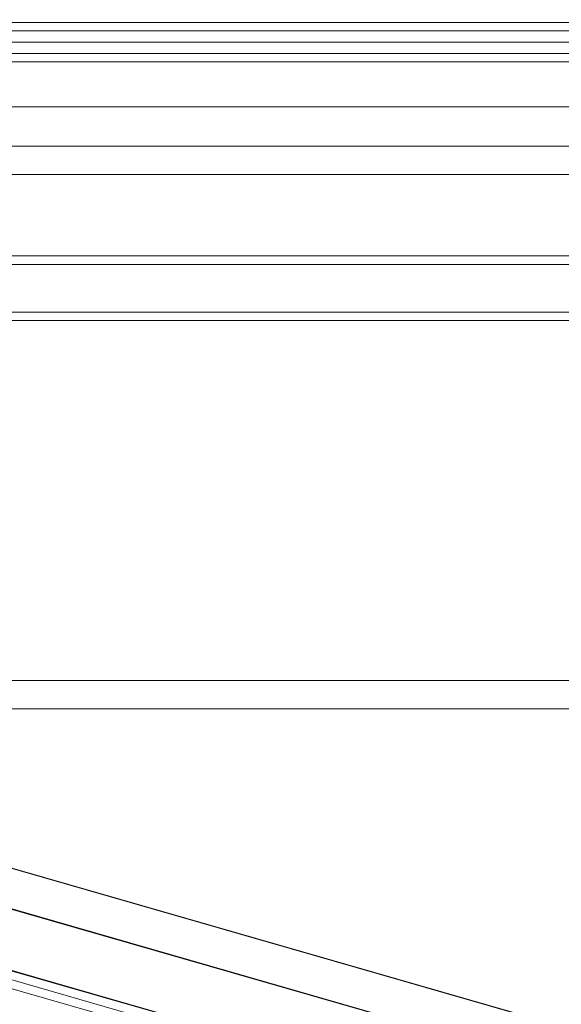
# Model space of a CAD drawing. Header units: millimetres. Extents: x -2233 to 61924, y -68080 to 6847.
# Tile 754 of 1022: x 25286 to 25478, y 945 to 1295. Entities that reach past the tile are written whole.
import ezdxf

# ---------------------------------------------------------------- set-up
doc = ezdxf.new("R2010")
doc.units = ezdxf.units.MM
for name, color, linetype, lineweight in [('COTAS_P', 1, 'Continuous', 0), ('lateral_briquetadora', 7, 'Continuous', 0), ('lateral_C05', 7, 'Continuous', 0), ('lateral_C10', 7, 'Continuous', 0)]:
    doc.layers.add(name, color=color, linetype=linetype, lineweight=lineweight)
doc.dimstyles.new('R19_100', dxfattribs={"dimtxt": 250, "dimasz": 150, "dimexe": 150, "dimexo": 80, "dimgap": 100, "dimtad": 1, "dimtih": 1, "dimtoh": 1, "dimdsep": 46, "dimcen": 0.09, "dimadec": 0, "dimazin": 0, "dimtfac": 1, "dimtdec": 4, "dimtofl": 0, "dimtmove": 0, "dimatfit": 3, "dimfxl": 1, "dimtolj": 1, "dimtzin": 0, "dimarcsym": 0})

# ---------------------------------------------------------------- blocks, each defined once
blk = doc.blocks.new('DIM_R27_7')
at = {"layer": 'COTAS_P'}
for p, q in [((24250.07, 2141), (24400.07, 2186)), ((26750.07, 2141), (26600.07, 2186)), ((24250.07, 1241), (24250.07, 2141)), ((24250.07, 2141), (26750.07, 2141)), ((24250.07, 2141), (24400.07, 2096)), ((26750.07, 2141), (26600.07, 2096)), ((26750.07, 1241), (26750.07, 2141))]:
    blk.add_line(p, q, dxfattribs=at)
blk.add_text('2500 P', height=250, dxfattribs=at).set_placement((25500.07, 2241))

msp = doc.modelspace()

# ---------------------------------------------------------------- linework, layer by layer
at = {"layer": 'lateral_briquetadora'}
for p, q in [((23750.067, 1264), (25950.067, 1264)), ((24150.067, 1264), (25950.067, 1264)), ((23750.067, 1250), (25950.067, 1250)), ((23900.067, 1250), (25800.067, 1250)), ((24150.067, 1250), (25800.067, 1250)), ((23750.067, 1240), (25950.067, 1240)), ((23900.067, 1240), (25800.067, 1240)), ((23750.067, 1060), (25950.067, 1060)), ((23900.067, 1060), (25800.067, 1060)), ((23900.067, 1050), (25800.067, 1050))]:
    msp.add_line(p, q, dxfattribs=at)
at = {"layer": 'lateral_C05'}
for p, q in [((24250.067, 1294), (26750.067, 1294)), ((24310.067, 1294), (26690.067, 1294)), ((25466.821, 1294), (25466.831, 1294)), ((25466.831, 1294), (25466.848, 1294)), ((25466.848, 1294), (25466.872, 1294)), ((25466.872, 1294), (25466.903, 1294)), ((25466.903, 1294), (25466.94, 1294)), ((25466.94, 1294), (25466.983, 1294)), ((25466.983, 1294), (25467.033, 1294)), ((25467.033, 1294), (25467.09, 1294)), ((25467.09, 1294), (25467.152, 1294)), ((25467.152, 1294), (25467.221, 1294)), ((25467.221, 1294), (25467.295, 1294)), ((25467.295, 1294), (25467.375, 1294)), ((25467.375, 1294), (25467.461, 1294)), ((25467.461, 1294), (25467.552, 1294)), ((25467.552, 1294), (25467.647, 1294)), ((25467.647, 1294), (25467.748, 1294)), ((25467.748, 1294), (25467.853, 1294)), ((25467.853, 1294), (25467.962, 1294)), ((25467.962, 1294), (25468.075, 1294)), ((25468.075, 1294), (25468.192, 1294)), ((25468.192, 1294), (25468.313, 1294)), ((25468.313, 1294), (25468.436, 1294)), ((25468.436, 1294), (25468.563, 1294)), ((25468.563, 1294), (25468.692, 1294)), ((25468.692, 1294), (25468.823, 1294)), ((25468.823, 1294), (25468.956, 1294)), ((25468.956, 1294), (25469.09, 1294)), ((25469.09, 1294), (25469.226, 1294)), ((25469.226, 1294), (25469.362, 1294)), ((25469.362, 1294), (25469.499, 1294)), ((25469.499, 1294), (25469.636, 1294)), ((25469.636, 1294), (25469.773, 1294)), ((25469.773, 1294), (25469.909, 1294)), ((25469.909, 1294), (25470.045, 1294)), ((25470.045, 1294), (25470.179, 1294)), ((25470.179, 1294), (25470.312, 1294)), ((25470.312, 1294), (25470.443, 1294)), ((25470.443, 1294), (25470.572, 1294)), ((25470.572, 1294), (25470.699, 1294)), ((25470.699, 1294), (25470.822, 1294)), ((25470.822, 1294), (25470.942, 1294)), ((25470.942, 1294), (25471.059, 1294)), ((25471.059, 1294), (25471.173, 1294)), ((25471.173, 1294), (25471.282, 1294)), ((25471.282, 1294), (25471.387, 1294)), ((25471.387, 1294), (25471.488, 1294)), ((25471.488, 1294), (25471.583, 1294)), ((25471.583, 1294), (25471.674, 1294)), ((25471.674, 1294), (25471.76, 1294)), ((25471.76, 1294), (25471.84, 1294)), ((25471.84, 1294), (25471.914, 1294)), ((25471.914, 1294), (25471.983, 1294)), ((25471.983, 1294), (25472.045, 1294)), ((25472.045, 1294), (25472.102, 1294)), ((25472.102, 1294), (25472.152, 1294)), ((25472.152, 1294), (25472.195, 1294)), ((25472.195, 1294), (25472.232, 1294)), ((25472.232, 1294), (25472.263, 1294)), ((25472.263, 1294), (25472.287, 1294)), ((25472.287, 1294), (25472.304, 1294)), ((25472.304, 1294), (25472.314, 1294)), ((24250.067, 1291), (26750.067, 1291)), ((24310.067, 1291), (26690.067, 1291)), ((24900.317, 1291), (25499.567, 1291)), ((25462.576, 1291), (25462.591, 1291)), ((25462.591, 1291), (25462.613, 1291)), ((25462.613, 1291), (25462.643, 1291)), ((25462.643, 1291), (25462.68, 1291)), ((25462.68, 1291), (25462.724, 1291)), ((25462.724, 1291), (25462.775, 1291)), ((25462.775, 1291), (25462.833, 1291)), ((25462.833, 1291), (25462.898, 1291)), ((25462.898, 1291), (25462.969, 1291)), ((25462.969, 1291), (25463.047, 1291)), ((25463.047, 1291), (25463.132, 1291)), ((25463.132, 1291), (25463.222, 1291)), ((25463.222, 1291), (25463.318, 1291)), ((25463.318, 1291), (25463.42, 1291)), ((25463.42, 1291), (25463.527, 1291)), ((25463.527, 1291), (25463.639, 1291)), ((25463.639, 1291), (25463.756, 1291)), ((25463.756, 1291), (25463.878, 1291)), ((25463.878, 1291), (25464.003, 1291)), ((25464.003, 1291), (25464.133, 1291)), ((25464.133, 1291), (25464.266, 1291)), ((25464.266, 1291), (25464.402, 1291)), ((25464.402, 1291), (25464.541, 1291)), ((25464.448, 1291), (25464.461, 1291)), ((25464.471, 1291), (25464.454, 1291)), ((25464.461, 1291), (25464.481, 1291)), ((25464.495, 1291), (25464.471, 1291)), ((25464.481, 1291), (25464.509, 1291)), ((25464.527, 1291), (25464.495, 1291)), ((25464.509, 1291), (25464.544, 1291)), ((25464.566, 1291), (25464.527, 1291)), ((25464.541, 1291), (25464.683, 1291)), ((25464.544, 1291), (25464.586, 1291)), ((25464.612, 1291), (25464.566, 1291)), ((25464.586, 1291), (25464.635, 1291)), ((25464.665, 1291), (25464.612, 1291)), ((25464.635, 1291), (25464.692, 1291)), ((25464.725, 1291), (25464.665, 1291)), ((25464.683, 1291), (25464.827, 1291)), ((25464.692, 1291), (25464.755, 1291)), ((25464.792, 1291), (25464.725, 1291)), ((25464.755, 1291), (25464.825, 1291)), ((25464.865, 1291), (25464.792, 1291)), ((25464.901, 1291), (25464.825, 1291)), ((25464.827, 1291), (25464.973, 1291)), ((25464.945, 1291), (25464.865, 1291)), ((25469.151, 1291), (25464.901, 1291)), ((25465.03, 1291), (25464.945, 1291)), ((25464.973, 1291), (25465.12, 1291)), ((25465.122, 1291), (25465.03, 1291)), ((25465.12, 1291), (25465.269, 1291)), ((25465.22, 1291), (25465.122, 1291)), ((25465.323, 1291), (25465.22, 1291)), ((25465.269, 1291), (25465.418, 1291)), ((25465.432, 1291), (25465.323, 1291)), ((25465.567, 1291), (25465.418, 1291)), ((25465.545, 1291), (25465.432, 1291)), ((25465.663, 1291), (25465.545, 1291)), ((25473.567, 1291), (25465.567, 1291)), ((25465.786, 1291), (25465.663, 1291)), ((25465.913, 1291), (25465.786, 1291)), ((25466.043, 1291), (25465.913, 1291)), ((25466.177, 1291), (25466.043, 1291)), ((25466.314, 1291), (25466.177, 1291)), ((25466.454, 1291), (25466.314, 1291)), ((25466.597, 1291), (25466.454, 1291)), ((25466.741, 1291), (25466.597, 1291)), ((25466.888, 1291), (25466.741, 1291)), ((25466.821, 1291), (25466.831, 1291)), ((25466.831, 1291), (25466.848, 1291)), ((25466.848, 1291), (25466.872, 1291)), ((25466.872, 1291), (25466.903, 1291)), ((25467.035, 1291), (25466.888, 1291)), ((25466.903, 1291), (25466.94, 1291)), ((25466.94, 1291), (25466.983, 1291)), ((25466.983, 1291), (25467.033, 1291)), ((25467.033, 1291), (25467.09, 1291)), ((25467.184, 1291), (25467.035, 1291)), ((25467.09, 1291), (25467.152, 1291)), ((25467.152, 1291), (25467.221, 1291)), ((25467.333, 1291), (25467.184, 1291)), ((25467.221, 1291), (25467.295, 1291)), ((25467.295, 1291), (25467.375, 1291)), ((25467.483, 1291), (25467.333, 1291)), ((25467.375, 1291), (25467.461, 1291)), ((25467.461, 1291), (25467.552, 1291)), ((25467.632, 1291), (25467.483, 1291)), ((25467.552, 1291), (25467.647, 1291)), ((25467.781, 1291), (25467.632, 1291)), ((25467.647, 1291), (25467.748, 1291)), ((25467.748, 1291), (25467.853, 1291)), ((25467.929, 1291), (25467.781, 1291)), ((25467.853, 1291), (25467.962, 1291)), ((25468.076, 1291), (25467.929, 1291)), ((25467.962, 1291), (25468.075, 1291)), ((25468.075, 1291), (25468.192, 1291)), ((25468.222, 1291), (25468.076, 1291)), ((25468.192, 1291), (25468.313, 1291)), ((25468.365, 1291), (25468.222, 1291)), ((25468.313, 1291), (25468.436, 1291)), ((25468.506, 1291), (25468.365, 1291)), ((25468.436, 1291), (25468.563, 1291)), ((25468.645, 1291), (25468.506, 1291)), ((25468.563, 1291), (25468.692, 1291)), ((25468.78, 1291), (25468.645, 1291)), ((25468.692, 1291), (25468.823, 1291)), ((25468.912, 1291), (25468.78, 1291)), ((25468.823, 1291), (25468.956, 1291)), ((25469.041, 1291), (25468.912, 1291)), ((25468.956, 1291), (25469.09, 1291)), ((25469.166, 1291), (25469.041, 1291)), ((25469.09, 1291), (25469.226, 1291)), ((25469.151, 1291), (25469.233, 1291)), ((25469.286, 1291), (25469.166, 1291)), ((25469.226, 1291), (25469.362, 1291)), ((25469.233, 1291), (25469.321, 1291)), ((25469.402, 1291), (25469.286, 1291)), ((25469.321, 1291), (25469.415, 1291)), ((25469.362, 1291), (25469.499, 1291)), ((25469.512, 1291), (25469.402, 1291)), ((25469.415, 1291), (25469.515, 1291)), ((25469.499, 1291), (25469.636, 1291)), ((25469.618, 1291), (25469.512, 1291)), ((25469.515, 1291), (25469.62, 1291)), ((25469.718, 1291), (25469.618, 1291)), ((25469.62, 1291), (25469.73, 1291)), ((25469.636, 1291), (25469.773, 1291)), ((25469.813, 1291), (25469.718, 1291)), ((25469.73, 1291), (25469.845, 1291)), ((25469.773, 1291), (25469.909, 1291)), ((25469.902, 1291), (25469.813, 1291)), ((25469.845, 1291), (25469.965, 1291)), ((25469.984, 1291), (25469.902, 1291)), ((25469.909, 1291), (25470.045, 1291)), ((25469.965, 1291), (25470.089, 1291)), ((25469.984, 1291), (25474.234, 1291)), ((25470.045, 1291), (25470.179, 1291)), ((25470.089, 1291), (25470.217, 1291)), ((25470.179, 1291), (25470.312, 1291)), ((25470.217, 1291), (25470.348, 1291)), ((25470.312, 1291), (25470.443, 1291)), ((25470.348, 1291), (25470.483, 1291)), ((25470.443, 1291), (25470.572, 1291)), ((25470.483, 1291), (25470.621, 1291)), ((25470.572, 1291), (25470.699, 1291)), ((25470.621, 1291), (25470.761, 1291)), ((25470.699, 1291), (25470.822, 1291)), ((25470.761, 1291), (25470.904, 1291)), ((25470.822, 1291), (25470.942, 1291)), ((25470.904, 1291), (25471.048, 1291)), ((25470.942, 1291), (25471.059, 1291)), ((25471.048, 1291), (25471.194, 1291)), ((25471.059, 1291), (25471.173, 1291)), ((25471.173, 1291), (25471.282, 1291)), ((25471.194, 1291), (25471.342, 1291)), ((25471.282, 1291), (25471.387, 1291)), ((25471.342, 1291), (25471.49, 1291)), ((25471.387, 1291), (25471.488, 1291)), ((25471.488, 1291), (25471.583, 1291)), ((25471.49, 1291), (25471.639, 1291)), ((25471.583, 1291), (25471.674, 1291)), ((25471.639, 1291), (25471.788, 1291)), ((25471.674, 1291), (25471.76, 1291)), ((25471.76, 1291), (25471.84, 1291)), ((25471.788, 1291), (25471.937, 1291)), ((25471.84, 1291), (25471.914, 1291)), ((25471.914, 1291), (25471.983, 1291)), ((25471.937, 1291), (25472.085, 1291)), ((25471.983, 1291), (25472.045, 1291)), ((25472.045, 1291), (25472.102, 1291)), ((25472.085, 1291), (25472.232, 1291)), ((25472.102, 1291), (25472.152, 1291)), ((25472.152, 1291), (25472.195, 1291)), ((25472.195, 1291), (25472.232, 1291)), ((25472.232, 1291), (25472.378, 1291)), ((25472.232, 1291), (25472.263, 1291)), ((25472.263, 1291), (25472.287, 1291)), ((25472.287, 1291), (25472.304, 1291)), ((25472.304, 1291), (25472.314, 1291)), ((25472.378, 1291), (25472.522, 1291)), ((25472.522, 1291), (25472.664, 1291)), ((25472.664, 1291), (25472.803, 1291)), ((25472.803, 1291), (25472.94, 1291)), ((25472.94, 1291), (25473.074, 1291)), ((25473.074, 1291), (25473.205, 1291)), ((25473.205, 1291), (25473.331, 1291)), ((25473.331, 1291), (25473.454, 1291)), ((25473.454, 1291), (25473.572, 1291)), ((25473.567, 1291), (25473.715, 1291)), ((25473.572, 1291), (25473.686, 1291)), ((25473.686, 1291), (25473.795, 1291)), ((25473.715, 1291), (25473.862, 1291)), ((25473.795, 1291), (25473.898, 1291)), ((25473.862, 1291), (25474.008, 1291)), ((25473.898, 1291), (25473.997, 1291)), ((25473.997, 1291), (25474.089, 1291)), ((25474.008, 1291), (25474.153, 1291)), ((25474.089, 1291), (25474.176, 1291)), ((25474.153, 1291), (25474.296, 1291)), ((25474.176, 1291), (25474.256, 1291)), ((25474.234, 1291), (25474.306, 1291)), ((25474.256, 1291), (25474.33, 1291)), ((25474.296, 1291), (25474.438, 1291)), ((25474.372, 1291), (25474.306, 1291)), ((25474.33, 1291), (25474.398, 1291)), ((25474.432, 1291), (25474.372, 1291)), ((25474.398, 1291), (25474.459, 1291)), ((25474.486, 1291), (25474.432, 1291)), ((25474.438, 1291), (25474.578, 1291)), ((25474.459, 1291), (25474.513, 1291)), ((25474.534, 1291), (25474.486, 1291)), ((25474.513, 1291), (25474.56, 1291)), ((25474.576, 1291), (25474.534, 1291)), ((25474.56, 1291), (25474.6, 1291)), ((25474.611, 1291), (25474.576, 1291)), ((25474.578, 1291), (25474.716, 1291)), ((25474.6, 1291), (25474.633, 1291)), ((25474.64, 1291), (25474.611, 1291)), ((25474.633, 1291), (25474.659, 1291)), ((25474.663, 1291), (25474.64, 1291)), ((25474.679, 1291), (25474.663, 1291)), ((25474.678, 1291), (25474.689, 1291)), ((25474.716, 1291), (25474.85, 1291)), ((25474.85, 1291), (25474.982, 1291)), ((25474.982, 1291), (25475.11, 1291)), ((25475.11, 1291), (25475.234, 1291)), ((25475.234, 1291), (25475.355, 1291)), ((25475.355, 1291), (25475.471, 1291)), ((25475.582, 1291), (25475.471, 1291)), ((25475.689, 1291), (25475.582, 1291)), ((25475.79, 1291), (25475.689, 1291)), ((25475.887, 1291), (25475.79, 1291)), ((25475.977, 1291), (25475.887, 1291)), ((25476.062, 1291), (25475.977, 1291)), ((25476.141, 1291), (25476.062, 1291)), ((25476.213, 1291), (25476.141, 1291)), ((25476.279, 1291), (25476.213, 1291)), ((25476.339, 1291), (25476.279, 1291)), ((25476.392, 1291), (25476.339, 1291)), ((25476.438, 1291), (25476.392, 1291)), ((25476.478, 1291), (25476.438, 1291)), ((25476.51, 1291), (25476.478, 1291)), ((25476.535, 1291), (25476.51, 1291)), ((25476.553, 1291), (25476.535, 1291)), ((25476.564, 1291), (25476.553, 1291)), ((24300.067, 1287), (26700.067, 1287)), ((24900.317, 1287), (25499.567, 1287)), ((25462.576, 1287), (25462.591, 1287)), ((25462.591, 1287), (25462.613, 1287)), ((25462.613, 1287), (25462.643, 1287)), ((25462.643, 1287), (25462.68, 1287)), ((25462.68, 1287), (25462.724, 1287)), ((25462.724, 1287), (25462.775, 1287)), ((25462.775, 1287), (25462.833, 1287)), ((25462.833, 1287), (25462.898, 1287)), ((25462.898, 1287), (25462.969, 1287)), ((25462.969, 1287), (25463.047, 1287)), ((25463.047, 1287), (25463.132, 1287)), ((25463.132, 1287), (25463.222, 1287)), ((25463.222, 1287), (25463.318, 1287)), ((25463.318, 1287), (25463.42, 1287)), ((25463.42, 1287), (25463.527, 1287)), ((25463.527, 1287), (25463.639, 1287)), ((25463.639, 1287), (25463.756, 1287)), ((25463.756, 1287), (25463.878, 1287)), ((25463.878, 1287), (25464.003, 1287)), ((25464.003, 1287), (25464.133, 1287)), ((25464.133, 1287), (25464.266, 1287)), ((25464.266, 1287), (25464.402, 1287)), ((25464.402, 1287), (25464.541, 1287)), ((25464.448, 1287), (25464.461, 1287)), ((25464.471, 1287), (25464.454, 1287)), ((25464.461, 1287), (25464.481, 1287)), ((25464.495, 1287), (25464.471, 1287)), ((25464.481, 1287), (25464.509, 1287)), ((25464.527, 1287), (25464.495, 1287)), ((25464.509, 1287), (25464.544, 1287)), ((25464.566, 1287), (25464.527, 1287)), ((25464.541, 1287), (25464.683, 1287)), ((25464.544, 1287), (25464.586, 1287)), ((25464.612, 1287), (25464.566, 1287)), ((25464.586, 1287), (25464.635, 1287)), ((25464.665, 1287), (25464.612, 1287)), ((25464.635, 1287), (25464.692, 1287)), ((25464.725, 1287), (25464.665, 1287)), ((25464.683, 1287), (25464.827, 1287)), ((25464.692, 1287), (25464.755, 1287)), ((25464.792, 1287), (25464.725, 1287)), ((25464.755, 1287), (25464.825, 1287)), ((25464.865, 1287), (25464.792, 1287)), ((25464.901, 1287), (25464.825, 1287)), ((25464.827, 1287), (25464.973, 1287)), ((25464.945, 1287), (25464.865, 1287)), ((25469.151, 1287), (25464.901, 1287)), ((25465.03, 1287), (25464.945, 1287)), ((25464.973, 1287), (25465.12, 1287)), ((25465.122, 1287), (25465.03, 1287)), ((25465.12, 1287), (25465.269, 1287)), ((25465.22, 1287), (25465.122, 1287)), ((25465.323, 1287), (25465.22, 1287)), ((25465.269, 1287), (25465.418, 1287)), ((25465.432, 1287), (25465.323, 1287)), ((25465.567, 1287), (25465.418, 1287)), ((25465.545, 1287), (25465.432, 1287)), ((25465.663, 1287), (25465.545, 1287)), ((25473.567, 1287), (25465.567, 1287)), ((25465.786, 1287), (25465.663, 1287)), ((25465.913, 1287), (25465.786, 1287)), ((25466.043, 1287), (25465.913, 1287)), ((25466.177, 1287), (25466.043, 1287)), ((25466.314, 1287), (25466.177, 1287)), ((25466.454, 1287), (25466.314, 1287)), ((25466.597, 1287), (25466.454, 1287)), ((25466.741, 1287), (25466.597, 1287)), ((25466.888, 1287), (25466.741, 1287)), ((25466.821, 1287), (25466.831, 1287)), ((25466.831, 1287), (25466.848, 1287)), ((25466.848, 1287), (25466.872, 1287)), ((25466.872, 1287), (25466.903, 1287)), ((25467.035, 1287), (25466.888, 1287)), ((25466.903, 1287), (25466.94, 1287)), ((25466.94, 1287), (25466.983, 1287)), ((25466.983, 1287), (25467.033, 1287)), ((25467.033, 1287), (25467.09, 1287)), ((25467.184, 1287), (25467.035, 1287)), ((25467.09, 1287), (25467.152, 1287)), ((25467.152, 1287), (25467.221, 1287)), ((25467.333, 1287), (25467.184, 1287)), ((25467.221, 1287), (25467.295, 1287)), ((25467.295, 1287), (25467.375, 1287)), ((25467.483, 1287), (25467.333, 1287)), ((25467.375, 1287), (25467.461, 1287)), ((25467.461, 1287), (25467.552, 1287)), ((25467.632, 1287), (25467.483, 1287)), ((25467.552, 1287), (25467.647, 1287)), ((25467.781, 1287), (25467.632, 1287)), ((25467.647, 1287), (25467.748, 1287)), ((25467.748, 1287), (25467.853, 1287)), ((25467.929, 1287), (25467.781, 1287)), ((25467.853, 1287), (25467.962, 1287)), ((25468.076, 1287), (25467.929, 1287)), ((25467.962, 1287), (25468.075, 1287)), ((25468.075, 1287), (25468.192, 1287)), ((25468.222, 1287), (25468.076, 1287)), ((25468.192, 1287), (25468.313, 1287)), ((25468.365, 1287), (25468.222, 1287)), ((25468.313, 1287), (25468.436, 1287)), ((25468.506, 1287), (25468.365, 1287)), ((25468.436, 1287), (25468.563, 1287)), ((25468.645, 1287), (25468.506, 1287)), ((25468.563, 1287), (25468.692, 1287)), ((25468.78, 1287), (25468.645, 1287)), ((25468.692, 1287), (25468.823, 1287)), ((25468.912, 1287), (25468.78, 1287)), ((25468.823, 1287), (25468.956, 1287)), ((25469.041, 1287), (25468.912, 1287)), ((25468.956, 1287), (25469.09, 1287)), ((25469.166, 1287), (25469.041, 1287)), ((25469.09, 1287), (25469.226, 1287)), ((25469.151, 1287), (25469.233, 1287)), ((25469.286, 1287), (25469.166, 1287)), ((25469.226, 1287), (25469.362, 1287)), ((25469.233, 1287), (25469.321, 1287)), ((25469.402, 1287), (25469.286, 1287)), ((25469.321, 1287), (25469.415, 1287)), ((25469.362, 1287), (25469.499, 1287)), ((25469.512, 1287), (25469.402, 1287)), ((25469.415, 1287), (25469.515, 1287)), ((25469.636, 1287), (25469.499, 1287)), ((25469.618, 1287), (25469.512, 1287)), ((25469.515, 1287), (25469.62, 1287)), ((25469.718, 1287), (25469.618, 1287)), ((25469.62, 1287), (25469.73, 1287)), ((25469.636, 1287), (25469.773, 1287)), ((25469.813, 1287), (25469.718, 1287)), ((25469.73, 1287), (25469.845, 1287)), ((25469.773, 1287), (25469.909, 1287)), ((25469.902, 1287), (25469.813, 1287)), ((25469.845, 1287), (25469.965, 1287)), ((25469.984, 1287), (25469.902, 1287)), ((25469.909, 1287), (25470.045, 1287)), ((25469.965, 1287), (25470.089, 1287)), ((25469.984, 1287), (25474.234, 1287)), ((25470.045, 1287), (25470.179, 1287)), ((25470.089, 1287), (25470.217, 1287)), ((25470.179, 1287), (25470.312, 1287)), ((25470.217, 1287), (25470.348, 1287)), ((25470.312, 1287), (25470.443, 1287)), ((25470.348, 1287), (25470.483, 1287)), ((25470.443, 1287), (25470.572, 1287)), ((25470.483, 1287), (25470.621, 1287)), ((25470.572, 1287), (25470.699, 1287)), ((25470.621, 1287), (25470.761, 1287)), ((25470.699, 1287), (25470.822, 1287)), ((25470.761, 1287), (25470.904, 1287)), ((25470.822, 1287), (25470.942, 1287)), ((25470.904, 1287), (25471.048, 1287)), ((25470.942, 1287), (25471.059, 1287)), ((25471.048, 1287), (25471.194, 1287)), ((25471.059, 1287), (25471.173, 1287)), ((25471.173, 1287), (25471.282, 1287)), ((25471.194, 1287), (25471.342, 1287)), ((25471.282, 1287), (25471.387, 1287)), ((25471.342, 1287), (25471.49, 1287)), ((25471.387, 1287), (25471.488, 1287)), ((25471.488, 1287), (25471.583, 1287)), ((25471.49, 1287), (25471.639, 1287)), ((25471.583, 1287), (25471.674, 1287)), ((25471.639, 1287), (25471.788, 1287)), ((25471.674, 1287), (25471.76, 1287)), ((25471.76, 1287), (25471.84, 1287)), ((25471.788, 1287), (25471.937, 1287)), ((25471.84, 1287), (25471.914, 1287)), ((25471.914, 1287), (25471.983, 1287)), ((25471.937, 1287), (25472.085, 1287)), ((25471.983, 1287), (25472.045, 1287)), ((25472.045, 1287), (25472.102, 1287)), ((25472.085, 1287), (25472.232, 1287)), ((25472.102, 1287), (25472.152, 1287)), ((25472.152, 1287), (25472.195, 1287)), ((25472.195, 1287), (25472.232, 1287)), ((25472.232, 1287), (25472.263, 1287)), ((25472.232, 1287), (25472.378, 1287)), ((25472.263, 1287), (25472.287, 1287)), ((25472.287, 1287), (25472.304, 1287)), ((25472.304, 1287), (25472.314, 1287)), ((25472.378, 1287), (25472.522, 1287)), ((25472.522, 1287), (25472.664, 1287)), ((25472.664, 1287), (25472.803, 1287)), ((25472.803, 1287), (25472.94, 1287)), ((25472.94, 1287), (25473.074, 1287)), ((25473.074, 1287), (25473.205, 1287)), ((25473.205, 1287), (25473.331, 1287)), ((25473.331, 1287), (25473.454, 1287)), ((25473.454, 1287), (25473.572, 1287)), ((25473.567, 1287), (25473.715, 1287)), ((25473.572, 1287), (25473.686, 1287)), ((25473.686, 1287), (25473.795, 1287)), ((25473.715, 1287), (25473.862, 1287)), ((25473.795, 1287), (25473.898, 1287)), ((25473.862, 1287), (25474.008, 1287)), ((25473.898, 1287), (25473.997, 1287)), ((25473.997, 1287), (25474.089, 1287)), ((25474.008, 1287), (25474.153, 1287)), ((25474.089, 1287), (25474.176, 1287)), ((25474.153, 1287), (25474.296, 1287)), ((25474.176, 1287), (25474.256, 1287)), ((25474.234, 1287), (25474.306, 1287)), ((25474.256, 1287), (25474.33, 1287)), ((25474.296, 1287), (25474.438, 1287)), ((25474.372, 1287), (25474.306, 1287)), ((25474.33, 1287), (25474.398, 1287)), ((25474.432, 1287), (25474.372, 1287)), ((25474.398, 1287), (25474.459, 1287)), ((25474.486, 1287), (25474.432, 1287)), ((25474.438, 1287), (25474.578, 1287)), ((25474.459, 1287), (25474.513, 1287)), ((25474.534, 1287), (25474.486, 1287)), ((25474.513, 1287), (25474.56, 1287)), ((25474.576, 1287), (25474.534, 1287)), ((25474.56, 1287), (25474.6, 1287)), ((25474.611, 1287), (25474.576, 1287)), ((25474.578, 1287), (25474.716, 1287)), ((25474.6, 1287), (25474.633, 1287)), ((25474.64, 1287), (25474.611, 1287)), ((25474.633, 1287), (25474.659, 1287)), ((25474.663, 1287), (25474.64, 1287)), ((25474.679, 1287), (25474.663, 1287)), ((25474.678, 1287), (25474.689, 1287)), ((25474.716, 1287), (25474.85, 1287)), ((25474.85, 1287), (25474.982, 1287)), ((25474.982, 1287), (25475.11, 1287)), ((25475.11, 1287), (25475.234, 1287)), ((25475.234, 1287), (25475.355, 1287)), ((25475.355, 1287), (25475.471, 1287)), ((25475.582, 1287), (25475.471, 1287)), ((25475.689, 1287), (25475.582, 1287)), ((25475.79, 1287), (25475.689, 1287)), ((25475.887, 1287), (25475.79, 1287)), ((25475.977, 1287), (25475.887, 1287)), ((25476.062, 1287), (25475.977, 1287)), ((25476.141, 1287), (25476.062, 1287)), ((25476.213, 1287), (25476.141, 1287)), ((25476.279, 1287), (25476.213, 1287)), ((25476.339, 1287), (25476.279, 1287)), ((25476.392, 1287), (25476.339, 1287)), ((25476.438, 1287), (25476.392, 1287)), ((25476.478, 1287), (25476.438, 1287)), ((25476.51, 1287), (25476.478, 1287)), ((25476.535, 1287), (25476.51, 1287)), ((25476.553, 1287), (25476.535, 1287)), ((25476.564, 1287), (25476.553, 1287)), ((24300.067, 1283), (26700.067, 1283)), ((24310.067, 1283), (26690.067, 1283)), ((25466.821, 1283), (25466.831, 1283)), ((25466.831, 1283), (25466.848, 1283)), ((25466.848, 1283), (25466.872, 1283)), ((25466.872, 1283), (25466.903, 1283)), ((25466.903, 1283), (25466.94, 1283)), ((25466.94, 1283), (25466.983, 1283)), ((25466.983, 1283), (25467.033, 1283)), ((25467.033, 1283), (25467.09, 1283)), ((25467.09, 1283), (25467.152, 1283)), ((25467.152, 1283), (25467.221, 1283)), ((25467.221, 1283), (25467.295, 1283)), ((25467.295, 1283), (25467.375, 1283)), ((25467.375, 1283), (25467.461, 1283)), ((25467.461, 1283), (25467.552, 1283)), ((25467.552, 1283), (25467.647, 1283)), ((25467.647, 1283), (25467.748, 1283)), ((25467.748, 1283), (25467.853, 1283)), ((25467.853, 1283), (25467.962, 1283)), ((25467.962, 1283), (25468.075, 1283)), ((25468.075, 1283), (25468.192, 1283)), ((25468.192, 1283), (25468.313, 1283)), ((25468.313, 1283), (25468.436, 1283)), ((25468.436, 1283), (25468.563, 1283)), ((25468.563, 1283), (25468.692, 1283)), ((25468.692, 1283), (25468.823, 1283)), ((25468.823, 1283), (25468.956, 1283)), ((25468.956, 1283), (25469.09, 1283)), ((25469.09, 1283), (25469.226, 1283)), ((25469.226, 1283), (25469.362, 1283)), ((25469.362, 1283), (25469.499, 1283)), ((25469.636, 1283), (25469.499, 1283)), ((25469.636, 1283), (25469.773, 1283)), ((25469.773, 1283), (25469.909, 1283)), ((25469.909, 1283), (25470.045, 1283)), ((25470.045, 1283), (25470.179, 1283)), ((25470.179, 1283), (25470.312, 1283)), ((25470.312, 1283), (25470.443, 1283)), ((25470.443, 1283), (25470.572, 1283)), ((25470.572, 1283), (25470.699, 1283)), ((25470.699, 1283), (25470.822, 1283)), ((25470.822, 1283), (25470.942, 1283)), ((25470.942, 1283), (25471.059, 1283)), ((25471.059, 1283), (25471.173, 1283)), ((25471.173, 1283), (25471.282, 1283)), ((25471.282, 1283), (25471.387, 1283)), ((25471.387, 1283), (25471.488, 1283)), ((25471.488, 1283), (25471.583, 1283)), ((25471.583, 1283), (25471.674, 1283)), ((25471.674, 1283), (25471.76, 1283)), ((25471.76, 1283), (25471.84, 1283)), ((25471.84, 1283), (25471.914, 1283)), ((25471.914, 1283), (25471.983, 1283)), ((25471.983, 1283), (25472.045, 1283)), ((25472.045, 1283), (25472.102, 1283)), ((25472.102, 1283), (25472.152, 1283)), ((25472.152, 1283), (25472.195, 1283)), ((25472.195, 1283), (25472.232, 1283)), ((25472.232, 1283), (25472.263, 1283)), ((25472.263, 1283), (25472.287, 1283)), ((25472.287, 1283), (25472.304, 1283)), ((25472.304, 1283), (25472.314, 1283)), ((24310.067, 1280), (26690.067, 1280)), ((24310.067, 1211), (26690.067, 1211)), ((24310.067, 1208), (26690.067, 1208)), ((24250.067, 1191), (26750.067, 1191)), ((24250.067, 1188), (26750.067, 1188))]:
    msp.add_line(p, q, dxfattribs=at)
at = {"layer": 'lateral_C10'}
for p, q in [((27641.249, 301.027), (19055.13, 2768.302)), ((19055.623, 2768.302), (27641.742, 301.027)), ((27691.72, 301.027), (19105.6, 2768.302)), ((19106.094, 2768.302), (27692.213, 301.027)), ((19038.916, 2750.991), (27738.916, 250.991)), ((27738.109, 248.105), (19038.109, 2748.105)), ((19096.186, 2734.629), (27682.305, 267.353)), ((27682.798, 267.353), (19096.679, 2734.629)), ((19104.54, 2729.016), (27671.679, 267.194)), ((27670.872, 264.308), (19103.733, 2726.129))]:
    msp.add_line(p, q, dxfattribs=at)

# ---------------------------------------------------------------- dimensions: what is measured, and where the dimension line sits
at = {"layer": 'COTAS_P'}
dim = msp.add_aligned_dim(p1=(24250.067, 1241), p2=(26750.067, 1241), distance=900, text='<> P', dimstyle='R19_100', dxfattribs=at)
dim.commit()
dim.dimension.update_dxf_attribs({"geometry": 'DIM_R27_7', "text_midpoint": (25500.067, 2141)})

doc.saveas('drawing.dxf')
